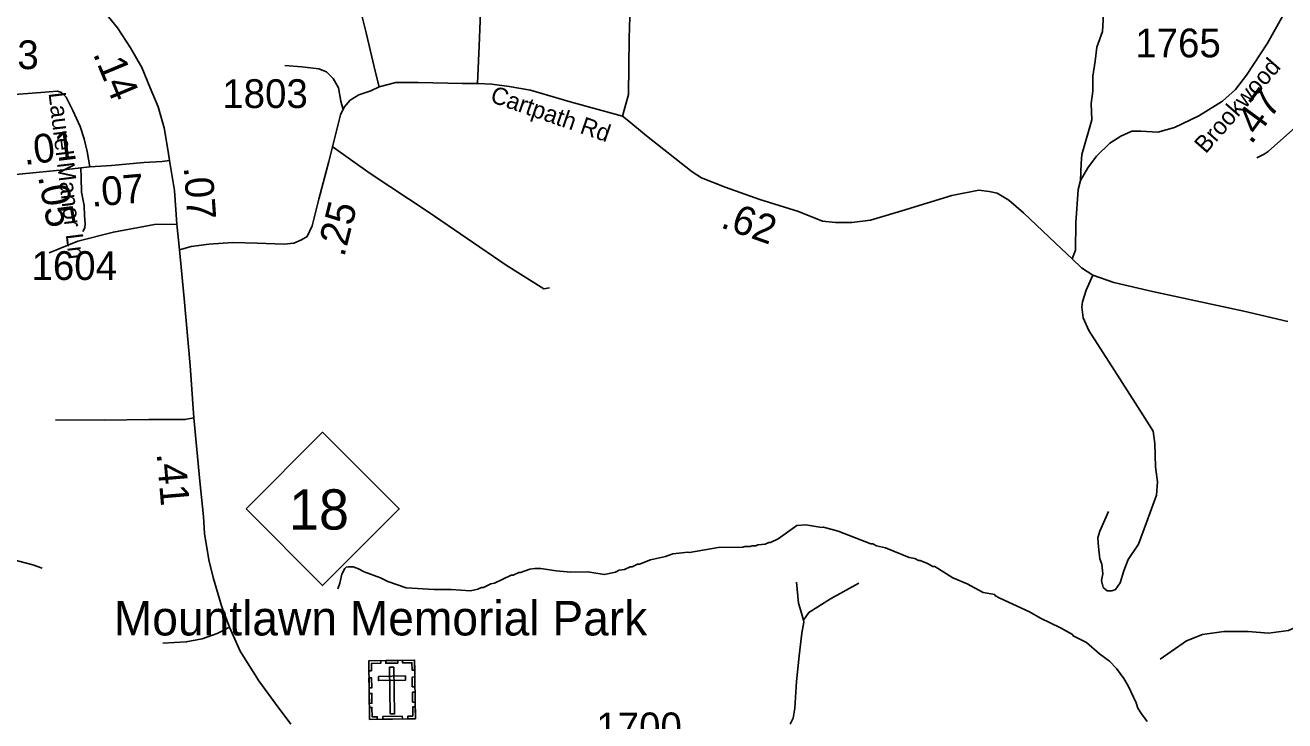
# Model space of a CAD drawing. Extents: x 1248224 to 1454986, y 825081 to 985870.
# Drawn here: x 1361981 to 1367456, y 900716 to 903739 of the extents above; entities that cross this region are included whole.
import ezdxf

# ---------------------------------------------------------------- set-up
doc = ezdxf.new("R2010")
doc.units = 0
for name, color, linetype in [('Exist Cultural Cemetery CELL', 7, 'Continuous'), ('Exist Cultural Cemetery Label', 7, 'Continuous'), ('Exist Hydrographic Misc Water Feature', 7, 'Continuous'), ('Exist Road Non-System Type 51', 7, 'Continuous'), ('Exist Road Primary NC Attributed', 7, 'Continuous'), ('Exist Road Primary NC Mileage Hundredths English Label', 7, 'Continuous'), ('Exist Road Primary NC Shield CELL', 7, 'Continuous'), ('Exist Road Primary NC Shield Number Label', 7, 'Continuous'), ('Exist Road Secondary Mileage Hundredths English Label', 7, 'Continuous'), ('Exist Road Secondary Type 51 Attributed', 7, 'Continuous'), ('Exist Road Secondary Type 51 Label', 7, 'Continuous'), ('Exist Road Secondary Type 51 Number Label', 7, 'Continuous')]:
    doc.layers.add(name, color=color, linetype=linetype)

msp = doc.modelspace()

# ---------------------------------------------------------------- linework, layer by layer
at = {"layer": 'Exist Cultural Cemetery CELL'}
for points in [[(1363474.4, 900977), (1363673.4, 900980), (1363677.3, 900725.4), (1363478.3, 900722.4)], [(1363475, 900933.7), (1363486.4, 900933.9), (1363485.9, 900966), (1363526.5, 900966.6), (1363526.3, 900977.8), (1363474.4, 900977)], [(1363548.4, 900978.1), (1363600.3, 900978.9), (1363600.4, 900967.5), (1363548.6, 900966.7)], [(1363674.2, 900936.6), (1363662.8, 900936.5), (1363662.3, 900968.7), (1363621.8, 900968), (1363621.6, 900979.2), (1363673.5, 900980)], [(1363476.1, 900859.5), (1363475.5, 900902.8), (1363486.9, 900903), (1363487.5, 900859.7)], [(1363516.2, 900909.6), (1363516.5, 900890.9), (1363634.2, 900892.7), (1363634, 900911.3)], [(1363583.8, 900949.3), (1363565.2, 900949.1), (1363568.2, 900746.3), (1363586.9, 900746.6)], [(1363663.9, 900863.4), (1363663.2, 900906.7), (1363674.6, 900906.9), (1363675.3, 900863.6)], [(1363477.1, 900792.3), (1363476.5, 900835.6), (1363487.9, 900835.8), (1363488.5, 900792.5)], [(1363664.8, 900797.5), (1363664.2, 900840.8), (1363675.6, 900841), (1363676.2, 900797.7)], [(1363511.3, 900722.9), (1363511.1, 900734.4), (1363489.1, 900734.1), (1363488.5, 900774.5), (1363477.4, 900774.3), (1363478.2, 900722.4)], [(1363644.2, 900724.9), (1363644, 900736.4), (1363666, 900736.7), (1363665.4, 900777.1), (1363676.5, 900777.3), (1363677.3, 900725.4)], [(1363535.5, 900734.7), (1363620.4, 900736), (1363620.5, 900724.6), (1363535.7, 900723.3)]]:
    msp.add_lwpolyline(points, close=True, dxfattribs=at)
at = {"layer": 'Exist Hydrographic Misc Water Feature'}
for points in [[(1367334.5, 903163.3), (1367366.7, 903178.5), (1367383.1, 903190.1), (1367554.4, 903342.2), (1367614.9, 903390.1), (1367672.3, 903423.5), (1367721.3, 903470.4), (1367851, 903547.4), (1367859.2, 903555.2), (1368005.2, 903643.9), (1368013.3, 903651.7), (1368090.2, 903690), (1368093.1, 903695.9), (1368151.1, 903728.6), (1368213.8, 903779.2)], [(1363340.2, 901289.9), (1363349.2, 901314.3), (1363358.1, 901354.1), (1363370.6, 901377.8), (1363376.7, 901383.7), (1363386.8, 901385.5), (1363406.8, 901385), (1363430.6, 901376.5), (1363454.3, 901364), (1363525.7, 901338.3), (1363557.3, 901321.6), (1363636.7, 901293.7), (1363758.6, 901287.3), (1363832.6, 901287.3), (1363916.4, 901281.3), (1363948.6, 901288.6), (1363964.8, 901296.3), (1363972.8, 901296.1), (1364005.1, 901311.4), (1364021.2, 901314.9), (1364094, 901349.3), (1364102, 901349.1), (1364126.2, 901360.6), (1364134.2, 901360.4), (1364174.6, 901375.4), (1364196.6, 901378.9), (1364222.7, 901378.3), (1364289.5, 901368.3), (1364353.4, 901362.8), (1364426.3, 901363.7), (1364498.1, 901352.1), (1364546.4, 901362.9), (1364562.5, 901370.6), (1364586.6, 901374), (1364610.8, 901385.5), (1364618.8, 901385.3), (1364643, 901396.8), (1364651, 901396.6), (1364699.5, 901415.4), (1364763.8, 901430), (1364796.1, 901441.3), (1364861.2, 901449.3), (1364868.2, 901447.6), (1364992.7, 901469), (1365100.7, 901470.3), (1365108.8, 901474.1), (1365132.8, 901473.6), (1365140.9, 901477.3), (1365156.9, 901477), (1365165, 901480.8), (1365197.1, 901484.1), (1365213.2, 901491.7), (1365221.2, 901491.5), (1365253.6, 901506.8), (1365334.9, 901564.9), (1365374.9, 901568), (1365443.3, 901556.9), (1365450.7, 901558.2), (1365514.3, 901540.8), (1365657.1, 901485.5), (1365665.1, 901485.3), (1365680.9, 901477), (1365720.7, 901468.1), (1365823.8, 901425.8), (1365847.7, 901421.2), (1365863.5, 901412.9), (1365871.5, 901412.7), (1365903.2, 901399.9), (1365927, 901387.4), (1365935, 901387.2), (1366013.8, 901337.4), (1366074.8, 901311), (1366144.4, 901274.4), (1366196.2, 901265.2), (1366196.2, 901261.2), (1366217.9, 901248.7), (1366346.6, 901189.8), (1366394, 901162.7), (1366481, 901120.8), (1366533.8, 901090.9), (1366536.3, 901085.5), (1366594.8, 901056.2), (1366650.6, 901006.9), (1366693.9, 900975.9), (1366725.1, 900943.2), (1366756.2, 900900.4), (1366775.5, 900868), (1366809.8, 900795.2), (1366817.3, 900771), (1366832.8, 900746.6), (1366858.1, 900714.1)], [(1362054.6, 901379.9), (1362014.9, 901394.8), (1361887.6, 901427.7)]]:
    msp.add_lwpolyline(points, dxfattribs=at)
at = {"layer": 'Exist Road Non-System Type 51'}
for points in [[(1363947.7, 903485.3), (1363955.1, 903649.9), (1363969.5, 904012.1), (1363980.2, 904467.5), (1363994.5, 904539.2), (1364001.7, 904571.5), (1364026.8, 904600.2), (1364066.2, 904618.1), (1364130.7, 904614.6), (1364227.5, 904600.2), (1364381.6, 904603.8), (1364464, 904614.6), (1364553.6, 904632.5), (1364610.6, 904654.4)], [(1364577, 903343.4), (1364603.5, 903438.7), (1364607, 903682.6), (1364612.1, 903869.8), (1364612.1, 903955.8), (1364614.2, 904006.1), (1364633.1, 904048), (1364691.7, 904096.2)], [(1366568.2, 903064.8), (1366570.9, 903137.5), (1366574.4, 903176.9), (1366603.1, 903277.3), (1366617.4, 903327.5), (1366613.9, 903399.3), (1366621, 903453.1), (1366621, 903517.6), (1366631.8, 903582.2), (1366638.9, 903643.1), (1366664, 903711.3), (1366667.6, 903786.6), (1366671.2, 903833.2), (1366660.4, 903901.3), (1366628.2, 904073.5)], [(1363110.3, 903563.7), (1363183.6, 903557.5), (1363257, 903549.1), (1363290.5, 903536.5), (1363319.8, 903507.1), (1363342.8, 903467.3), (1363353.3, 903408.6), (1363361.7, 903377.2)], [(1363319.8, 903209.4), (1363481.1, 903094.1), (1363732.4, 902928.5), (1364071.7, 902695.8), (1364235.1, 902593.1), (1364260.3, 902597.3)], [(1362640.9, 902874.9), (1362542.9, 902872.9), (1362364.7, 902839.8), (1362210.6, 902800.3), (1362085.8, 902749.3)], [(1366621.9, 902653.3), (1366593, 902587.8), (1366576.8, 902537.3), (1366573.2, 902513.9), (1366580.4, 902467.1), (1366603.8, 902413.1), (1366715.4, 902238.4), (1366839.6, 902045.6), (1366884.6, 901975.4), (1366891.6, 901922), (1366893.4, 901819.4), (1366902.4, 901754.5), (1366898.8, 901696.9), (1366855.6, 901578), (1366819.7, 901483.4), (1366774.7, 901416.7), (1366756.7, 901368.1), (1366740.5, 901315.9), (1366720.7, 901287), (1366704.5, 901281.6), (1366684.7, 901281.6), (1366666.7, 901296.1), (1366659.5, 901326.7), (1366664.9, 901355.5), (1366661.3, 901396.9), (1366652.3, 901420.3), (1366646.9, 901472.6), (1366643.3, 901512.2), (1366652.3, 901541), (1366690.1, 901625.6)], [(1362112.6, 902024.3), (1362326.5, 902023), (1362518.7, 902025.6), (1362675.3, 902025.6), (1362714.8, 902033.2)], [(1368711, 901436.4), (1368621.9, 901438.8), (1368532.9, 901436.4), (1368323.6, 901366.6), (1368087.8, 901275.1), (1367972.3, 901248.7), (1367811.1, 901243.8), (1367724.5, 901227), (1367646.8, 901195.7), (1367606.6, 901174), (1367570.5, 901154.8), (1367471.9, 901109), (1367385.3, 901097), (1367296.3, 901104.2), (1367190.4, 901104.2), (1367099, 901092.2), (1367029.2, 901063.3), (1366913.7, 900983.9)], [(1365364.6, 901154.1), (1365352.7, 901193.7), (1365341.8, 901227.9), (1365334, 901318.2)], [(1365364.6, 901154.1), (1365386.9, 901187.4), (1365481.8, 901246.6), (1365604.7, 901315.1)], [(1362579.6, 901053.9), (1362681.5, 901059), (1362750.2, 901073.1), (1362815.1, 901096), (1362869.1, 901123.5)]]:
    msp.add_lwpolyline(points, dxfattribs=at)
at = {"layer": 'Exist Road Primary NC Attributed'}
for points in [[(1362608.9, 903151.9), (1362602.5, 903190.4), (1362585.4, 903293), (1362559.8, 903384.9), (1362523.9, 903467.3), (1362487.6, 903554.9), (1362438.5, 903640.4), (1362383, 903728), (1362310.4, 903815.7)], [(1362651.5, 902763.7), (1362640.9, 902874.9), (1362630.2, 903020.2), (1362608.9, 903151.9)], [(1363135.6, 900701.4), (1363067.3, 900793.3), (1362996.8, 900889.5), (1362916.1, 901018.8), (1362869.1, 901123.5), (1362834.9, 901215.4), (1362798.6, 901339.3), (1362779.4, 901416.3), (1362760.3, 901530.6), (1362756.6, 901604.7), (1362741, 901757.1), (1362714.8, 902033.2), (1362698.4, 902260.3), (1362672.8, 902550.9), (1362651.5, 902763.7)]]:
    msp.add_lwpolyline(points, dxfattribs=at)
at = {"layer": 'Exist Road Primary NC Shield CELL'}
msp.add_lwpolyline([(1362941, 901637), (1363274, 901970), (1363607, 901637), (1363274, 901304)], close=True, dxfattribs=at)
at = {"layer": 'Exist Road Secondary Type 51 Attributed'}
for points in [[(1363520.2, 903470.7), (1363503.3, 903533.8), (1363463.3, 903706), (1363440.3, 903798.3), (1363421.8, 903904.4), (1363409.5, 903976.7), (1363408, 904029), (1363406.5, 904267.5), (1363404.9, 904442.8), (1363409.6, 904524.3), (1363415.7, 904568.9), (1363432.6, 904605.8), (1363463.3, 904635), (1363501.7, 904656.5), (1363538.6, 904670.4), (1363597, 904688.8), (1363678.1, 904720.2), (1363728.8, 904752.5), (1363750.3, 904772.5), (1363801.9, 904835)], [(1366531.2, 902723.4), (1366546.6, 902761.3), (1366548.2, 902879.7), (1366558.2, 903024.8), (1366568.2, 903064.8), (1366599.9, 903119.8), (1366638.2, 903169.8), (1366694.9, 903226.5), (1366743.2, 903256.6), (1366791.5, 903278.2), (1366830.8, 903278.9), (1366904.1, 903273.8), (1366977.4, 903293.9), (1367082.4, 903345.6), (1367185.7, 903408.9), (1367242.3, 903459), (1367289, 903522.3), (1367380.6, 903660.7), (1367449, 903782.5)], [(1362262, 903124), (1362250.2, 903189.9), (1362237.9, 903245.2), (1362219.5, 903299.1), (1362188.8, 903368.3), (1362159.6, 903426.7), (1362139.6, 903446.7), (1362121.1, 903452.9), (1362048.9, 903446.7), (1361896.8, 903434.4), (1361789.2, 903425.2), (1361717, 903409.8), (1361654, 903402.1), (1361603.3, 903402.1), (1361560.3, 903415.9), (1361543.4, 903449.8), (1361532.6, 903495.9), (1361526.5, 903554.4)], [(1363520.2, 903470.7), (1363592.2, 903490.1), (1363688.9, 903490.1), (1363882.2, 903485.1), (1363947.7, 903485.3), (1364008.8, 903483.5), (1364085.4, 903473.4), (1364177.1, 903456.8), (1364350.4, 903406.7), (1364577, 903343.4), (1364604.8, 903322.1), (1364681.4, 903258.7), (1364879.7, 903102), (1364921.4, 903075.3), (1365023, 903035.3), (1365174.6, 902981.9), (1365342.2, 902928.9), (1365447.2, 902887.2), (1365503.8, 902882.2), (1365573.8, 902882.2), (1365655.4, 902892.2), (1365792.1, 902932.2), (1366009.4, 902998.8), (1366126, 903022.1), (1366171, 903017.1), (1366206, 903008.8), (1366256, 902978.8), (1366320.9, 902923.7), (1366459.2, 902792), (1366531.2, 902723.4)], [(1362651.5, 902763.7), (1362703.1, 902778.2), (1362779.9, 902787.5), (1362884.4, 902795.1), (1362988.9, 902792.1), (1363107.2, 902787.5), (1363148.7, 902792.1), (1363182.5, 902805.9), (1363207.1, 902821.3), (1363228.6, 902867.4), (1363257.8, 902982.8), (1363300.8, 903147.3), (1363351.3, 903349.3), (1363368.2, 903383.2), (1363394.4, 903413.9), (1363431.2, 903437), (1363483.5, 903453.9), (1363520.2, 903470.7)], [(1362608.9, 903151.9), (1362577, 903147.1), (1362497.1, 903142.4), (1362355.7, 903130.1), (1362262, 903124)], [(1362223.2, 903119.3), (1362162.5, 903111.9), (1361955, 903091.9), (1361821.4, 903078), (1361732.2, 903065.7), (1361655.4, 903041.1), (1361538.6, 902990.4), (1361498.7, 902985.7), (1361408, 902987.3), (1361374.2, 902981.1)], [(1362262, 903124), (1362223.2, 903119.3)], [(1362223.2, 903119.3), (1362224.7, 903075.3), (1362226.3, 903013.8), (1362237, 902955.4), (1362238.6, 902910.8), (1362241.6, 902876.9), (1362240.1, 902858.5), (1362232.4, 902843.1)], [(1366531.2, 902723.4), (1366572.6, 902685.2), (1366621.9, 902653.3), (1366712.6, 902621.5), (1366881.3, 902581.7), (1367278.2, 902496.4), (1367469.1, 902451.8)], [(1365306, 900701.9), (1365319.9, 900728.3), (1365326.1, 900771.8), (1365333.9, 900886.6), (1365344.7, 900998.4), (1365357.1, 901097.7), (1365364.9, 901145), (1365364.6, 901154.1)]]:
    msp.add_lwpolyline(points, dxfattribs=at)

# ---------------------------------------------------------------- texts
at = {"layer": 'Exist Cultural Cemetery Label'}
msp.add_text('Mountlawn Memorial Park', height=150, dxfattribs=at).set_placement((1362366.4, 901087.3))
at = {"layer": 'Exist Road Primary NC Mileage Hundredths English Label'}
for s, rotation, p in [('.14', 292.503, (1362274.2, 903615.2)), ('.07', 274.2017, (1362670.2, 903122)), ('.41', 274.8489, (1362552.4, 901877.9))]:
    msp.add_text(s, height=125, rotation=rotation, dxfattribs=at).set_placement(p)
at = {"layer": 'Exist Road Primary NC Shield Number Label'}
msp.add_text('18', height=175, dxfattribs=at).set_placement((1363128.1, 901547.3))
at = {"layer": 'Exist Road Secondary Mileage Hundredths English Label'}
for s, rotation, p in [('.47', 53.6392, (1367310.2, 903216.9)), ('.01', 6.9512, (1361978, 903131.5)), ('.07', 4.9737, (1362271, 902949.9)), ('.05', 280.4281, (1362036.9, 903081.5)), ('.25', 75.796, (1363367.5, 902728.3)), ('.62', 340.6104, (1364999.3, 902861.7))]:
    msp.add_text(s, height=125, rotation=rotation, dxfattribs=at).set_placement(p)
at = {"layer": 'Exist Road Secondary Type 51 Label'}
for s, rotation, p in [('Brookwood ', 48.7998, (1367112.3, 903177.6)), ('Laurel Manor Ln', 276.9318, (1362082.5, 903444.2)), ('Cartpath Rd', 340.8643, (1363998, 903407.1))]:
    msp.add_text(s, height=75, rotation=rotation, dxfattribs=at).set_placement(p)
at = {"layer": 'Exist Road Secondary Type 51 Number Label'}
for s, p in [('1765', (1366806.1, 903599.5)), ('1603', (1361668.2, 903548.2)), ('1803', (1362837.8, 903379.3)), ('1604', (1362008.5, 902632.1)), ('1700', (1364463.5, 900627.5))]:
    msp.add_text(s, height=125, dxfattribs=at).set_placement(p)

doc.saveas('drawing.dxf')
